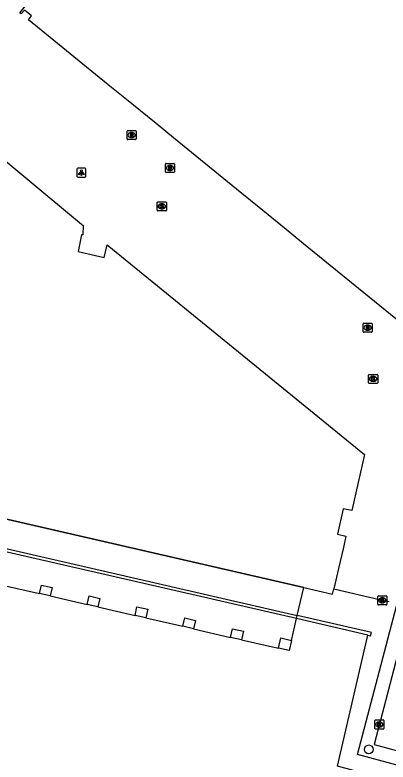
# Model space of a CAD drawing. Extents: x 161772 to 163123, y 383092 to 383917.
# Drawn here: x 161951.4 to 161992.5, y 383149.8 to 383232.1 of the extents above; entities that cross this region are included whole.
import ezdxf

# ---------------------------------------------------------------- set-up
doc = ezdxf.new("R2010")
doc.units = 0
for name, color, linetype in [('IMGEO_Boom', 7, 'Continuous'), ('IMGEO_Kademuur', 7, 'Continuous'), ('IMGEO_Kolk', 7, 'Continuous'), ('IMGEO_Lichtpunt', 7, 'Continuous'), ('IMGEO_Pand', 7, 'Continuous'), ('IMGEO_Pand_overbouw', 7, 'Continuous'), ('IMGEO_Rioolput', 7, 'Continuous'), ('IMGEO_Voetpad_open', 7, 'Continuous')]:
    doc.layers.add(name, color=color, linetype=linetype)

msp = doc.modelspace()

# ---------------------------------------------------------------- linework, layer by layer
at = {"layer": 'IMGEO_Boom'}
msp.add_circle((161990.421, 383151.168), 0.489, dxfattribs=at)
at = {"layer": 'IMGEO_Kademuur'}
for points in [[(161982.458, 383165.585), (161944.437, 383174.32)], [(161944.517, 383174.665), (161982.538, 383165.93)], [(161982.458, 383165.585), (161982.538, 383165.93)], [(161990.33, 383163.776), (161982.458, 383165.585)], [(161990.33, 383163.776), (161990.621, 383163.709), (161990.71, 383164.053), (161982.538, 383165.93)], [(162139.881, 383107.934), (162112.481, 383115.352), (162000, 383145.804), (161986.972, 383149.331), (161990.33, 383163.776)]]:
    msp.add_lwpolyline(points, dxfattribs=at)
at = {"layer": 'IMGEO_Kolk'}
for p, q in [((161967.118, 383210.609), (161967.118, 383211.461)), ((161967.193, 383211.535), (161968.045, 383211.535)), ((161967.606, 383211.315), (161967.631, 383211.315)), ((161968.119, 383211.461), (161968.119, 383210.609)), ((161968.045, 383210.535), (161967.193, 383210.535)), ((161967.629, 383210.755), (161967.604, 383210.755)), ((161990.401, 383191.594), (161990.401, 383192.446)), ((161990.476, 383192.52), (161991.328, 383192.52)), ((161991.402, 383192.446), (161991.402, 383191.594)), ((161991.328, 383191.52), (161990.476, 383191.52)), ((161990.912, 383191.74), (161990.887, 383191.74)), ((161990.889, 383192.3), (161990.914, 383192.3)), ((161991.413, 383167.175), (161991.413, 383168.027)), ((161991.488, 383168.101), (161992.34, 383168.101)), ((161991.901, 383167.881), (161991.926, 383167.881)), ((161992.414, 383168.027), (161992.414, 383167.175)), ((161992.34, 383167.101), (161991.488, 383167.101)), ((161991.924, 383167.321), (161991.899, 383167.321)), ((161991.083, 383153.487), (161991.083, 383154.339)), ((161991.158, 383154.413), (161992.01, 383154.413)), ((161991.594, 383153.633), (161991.569, 383153.633)), ((161991.571, 383154.193), (161991.596, 383154.193)), ((161992.084, 383154.339), (161992.084, 383153.487)), ((161992.01, 383153.413), (161991.158, 383153.413))]:
    msp.add_line(p, q, dxfattribs=at)
for points in [[(161967.118, 383210.609), (161967.118, 383211.461)], [(161967.193, 383211.535), (161968.045, 383211.535)], [(161968.119, 383211.461), (161968.119, 383210.609)], [(161968.045, 383210.535), (161967.193, 383210.535)], [(161967.439, 383211.235), (161967.562, 383211.235), (161967.562, 383211.084), (161967.692, 383211.235), (161967.856, 383211.235), (161967.71, 383211.084), (161967.863, 383210.835), (161967.711, 383210.835), (161967.626, 383210.999), (161967.562, 383210.932), (161967.562, 383210.835), (161967.439, 383210.835), (161967.439, 383211.235)], [(161990.401, 383191.594), (161990.401, 383192.446)], [(161990.476, 383192.52), (161991.328, 383192.52)], [(161991.402, 383192.446), (161991.402, 383191.594)], [(161991.328, 383191.52), (161990.476, 383191.52)], [(161990.722, 383192.22), (161990.845, 383192.22), (161990.845, 383192.069), (161990.975, 383192.22), (161991.139, 383192.22), (161990.993, 383192.069), (161991.146, 383191.82), (161990.994, 383191.82), (161990.909, 383191.984), (161990.845, 383191.917), (161990.845, 383191.82), (161990.722, 383191.82), (161990.722, 383192.22)], [(161991.413, 383167.175), (161991.413, 383168.027)], [(161991.488, 383168.101), (161992.34, 383168.101)], [(161991.734, 383167.801), (161991.857, 383167.801), (161991.857, 383167.65), (161991.987, 383167.801), (161992.151, 383167.801), (161992.005, 383167.65), (161992.158, 383167.401), (161992.006, 383167.401), (161991.921, 383167.565), (161991.857, 383167.498), (161991.857, 383167.401), (161991.734, 383167.401), (161991.734, 383167.801)], [(161992.414, 383168.027), (161992.414, 383167.175)], [(161992.34, 383167.101), (161991.488, 383167.101)], [(161991.083, 383153.487), (161991.083, 383154.339)], [(161991.158, 383154.413), (161992.01, 383154.413)], [(161991.404, 383154.113), (161991.527, 383154.113), (161991.527, 383153.962), (161991.657, 383154.113), (161991.821, 383154.113), (161991.675, 383153.962), (161991.828, 383153.713), (161991.676, 383153.713), (161991.591, 383153.877), (161991.527, 383153.81), (161991.527, 383153.713), (161991.404, 383153.713), (161991.404, 383154.113)], [(161992.084, 383154.339), (161992.084, 383153.487)], [(161992.01, 383153.413), (161991.158, 383153.413)]]:
    msp.add_lwpolyline(points, dxfattribs=at)
for centre, start, end in [((161967.195, 383211.459), 91.55205, 178.44795), ((161967.195, 383211.459), 91.55205, 178.44795), ((161968.043, 383211.459), 1.55205, 88.44795), ((161968.043, 383211.459), 1.55205, 88.44795), ((161967.195, 383210.611), 181.55205, 268.44795), ((161967.195, 383210.611), 181.55205, 268.44795), ((161968.043, 383210.611), 271.55205, 358.44795), ((161968.043, 383210.611), 271.55205, 358.44795), ((161990.478, 383192.444), 91.55205, 178.44795), ((161990.478, 383192.444), 91.55205, 178.44795), ((161991.326, 383192.444), 1.55205, 88.44795), ((161991.326, 383192.444), 1.55205, 88.44795), ((161990.478, 383191.596), 181.55205, 268.44795), ((161990.478, 383191.596), 181.55205, 268.44795), ((161991.326, 383191.596), 271.55205, 358.44795), ((161991.326, 383191.596), 271.55205, 358.44795), ((161991.49, 383168.025), 91.55205, 178.44795), ((161991.49, 383168.025), 91.55205, 178.44795), ((161992.338, 383168.025), 1.55205, 88.44795), ((161992.338, 383168.025), 1.55205, 88.44795), ((161991.49, 383167.177), 181.55205, 268.44795), ((161991.49, 383167.177), 181.55205, 268.44795), ((161992.338, 383167.177), 271.55205, 358.44795), ((161992.338, 383167.177), 271.55205, 358.44795), ((161991.16, 383154.337), 91.55205, 178.44795), ((161991.16, 383154.337), 91.55205, 178.44795), ((161992.008, 383154.337), 1.55205, 88.44795), ((161992.008, 383154.337), 1.55205, 88.44795), ((161991.16, 383153.489), 181.55205, 268.44795), ((161991.16, 383153.489), 181.55205, 268.44795), ((161992.008, 383153.489), 271.55205, 358.44795), ((161992.008, 383153.489), 271.55205, 358.44795)]:
    msp.add_arc(centre, 0.0765, start, end, dxfattribs=at)
for centre, major_axis, ratio, start_param, end_param in [((161967.605, 383211.035), (-0.387, 0.002), 0.722429, 4.712389, 7.853982), ((161967.63, 383211.035), (-0.39, 0.002), 0.717154, 1.570796, 4.712389), ((161990.888, 383192.02), (-0.387, 0.002), 0.722429, 4.712389, 7.853982), ((161990.913, 383192.02), (-0.39, 0.002), 0.717154, 1.570796, 4.712389), ((161991.9, 383167.601), (-0.387, 0.002), 0.722429, 4.712389, 7.853982), ((161991.925, 383167.601), (-0.39, 0.002), 0.717154, 1.570796, 4.712389), ((161991.57, 383153.913), (-0.387, 0.002), 0.722429, 4.712389, 7.853982), ((161991.595, 383153.913), (-0.39, 0.002), 0.717154, 1.570796, 4.712389)]:
    msp.add_ellipse(centre, major_axis=major_axis, ratio=ratio, start_param=start_param, end_param=end_param, dxfattribs=at)
at = {"layer": 'IMGEO_Lichtpunt'}
for p, q in [((161958.259, 383215.155), (161958.259, 383214.348)), ((161958.259, 383215.155), (161958.259, 383214.348)), ((161959.161, 383215.25), (161958.353, 383215.25)), ((161959.161, 383215.25), (161958.353, 383215.25)), ((161959.255, 383214.348), (161959.255, 383215.155)), ((161959.255, 383214.348), (161959.255, 383215.155)), ((161958.353, 383214.254), (161959.161, 383214.254)), ((161958.353, 383214.254), (161959.161, 383214.254))]:
    msp.add_line(p, q, dxfattribs=at)
for points in [[(161958.633, 383214.819), (161958.672, 383214.791), (161958.484, 383214.529), (161958.446, 383214.556), (161958.633, 383214.819)], [(161958.735, 383214.771), (161958.782, 383214.771), (161958.782, 383214.449), (161958.735, 383214.449), (161958.735, 383214.771)], [(161958.845, 383214.791), (161958.883, 383214.818), (161959.07, 383214.556), (161959.031, 383214.528), (161958.845, 383214.791)]]:
    msp.add_lwpolyline(points, dxfattribs=at)
msp.add_circle((161958.758, 383214.953), 0.0994, dxfattribs=at)
for centre, start, end in [((161958.353, 383215.155), 90, 180), ((161958.353, 383215.155), 90, 180), ((161959.161, 383215.155), 0, 90), ((161959.161, 383215.155), 0, 90), ((161958.353, 383214.348), 180, 270), ((161958.353, 383214.348), 180, 270), ((161959.161, 383214.348), 270, 0), ((161959.161, 383214.348), 270, 360)]:
    msp.add_arc(centre, 0.0946, start, end, dxfattribs=at)
at = {"layer": 'IMGEO_Pand'}
for points in [[(162016.17, 383180.065), (162000.572, 383192.817), (161998.749, 383194.301), (161995.826, 383196.682), (161993.99, 383198.176), (161983.245, 383206.925), (161981.311, 383208.499), (161978.338, 383210.919), (161976.432, 383212.471), (161968.9, 383218.604), (161966.982, 383220.165), (161963.556, 383222.955), (161961.717, 383224.452), (161952.93, 383231.606), (161953.27, 383232.025), (161952.475, 383232.671), (161952.136, 383232.253), (161951.971, 383232.387), (161971.077, 383255.833)], [(161923.685, 383236.871), (161945.217, 383218.898), (161944.945, 383218.578), (161946.743, 383217.077), (161947.136, 383218.744), (161958.77, 383209.074), (161958.947, 383208.927), (161958.917, 383207.892), (161958.785, 383207.902), (161958.465, 383206.418), (161958.386, 383206.049), (161961.28, 383205.414), (161961.604, 383206.811), (161989.958, 383183.687), (161988.555, 383177.498), (161987.599, 383177.703), (161986.982, 383174.904), (161987.902, 383174.68), (161987.617, 383173.436), (161987.088, 383171.124), (161986.569, 383168.858)], [(161945.234, 383177.78), (161983.253, 383169.032)], [(161955.335, 383168.093), (161954.148, 383168.367), (161954.362, 383169.294), (161955.549, 383169.02), (161955.335, 383168.093)], [(161983.253, 383169.032), (161986.441, 383168.298), (161986.569, 383168.858)], [(161960.572, 383166.873), (161959.402, 383167.142), (161959.619, 383168.086), (161960.789, 383167.817), (161960.572, 383166.873)], [(161965.845, 383165.67), (161964.664, 383165.941), (161964.882, 383166.891), (161966.063, 383166.62), (161965.845, 383165.67)], [(161971.122, 383164.472), (161969.951, 383164.742), (161970.163, 383165.664), (161971.334, 383165.395), (161971.122, 383164.472)], [(161976.384, 383163.251), (161975.201, 383163.523), (161975.417, 383164.464), (161976.6, 383164.192), (161976.384, 383163.251)], [(161980.475, 383162.326), (161980.734, 383163.452), (161981.904, 383163.182), (161981.645, 383162.056), (161980.475, 383162.326)]]:
    msp.add_lwpolyline(points, dxfattribs=at)
at = {"layer": 'IMGEO_Pand_overbouw'}
msp.add_lwpolyline([(161950.069, 383169.287), (161954.148, 383168.367), (161954.362, 383169.294), (161955.549, 383169.02), (161955.335, 383168.093), (161959.402, 383167.142), (161959.619, 383168.086), (161960.789, 383167.817), (161960.572, 383166.873), (161964.664, 383165.941), (161964.882, 383166.891), (161966.063, 383166.62), (161965.845, 383165.67), (161969.951, 383164.742), (161970.163, 383165.664), (161971.334, 383165.395), (161971.122, 383164.472), (161975.201, 383163.523), (161975.417, 383164.464), (161976.6, 383164.192), (161976.384, 383163.251), (161980.475, 383162.326), (161980.734, 383163.452), (161981.904, 383163.182), (161982.458, 383165.585), (161982.538, 383165.93), (161983.253, 383169.032), (161945.234, 383177.78)], dxfattribs=at)
at = {"layer": 'IMGEO_Rioolput'}
for p, q in [((161963.786, 383218.47), (161963.786, 383219.322)), ((161963.861, 383219.396), (161964.713, 383219.396)), ((161964.274, 383219.176), (161964.299, 383219.176)), ((161964.787, 383219.322), (161964.787, 383218.47)), ((161964.713, 383218.396), (161963.861, 383218.396)), ((161964.297, 383218.616), (161964.272, 383218.616)), ((161968.017, 383214.853), (161968.017, 383215.705)), ((161968.092, 383215.779), (161968.944, 383215.779)), ((161968.505, 383215.559), (161968.53, 383215.559)), ((161969.018, 383215.705), (161969.018, 383214.853)), ((161968.944, 383214.779), (161968.092, 383214.779)), ((161968.528, 383214.999), (161968.503, 383214.999)), ((161989.787, 383197.234), (161989.787, 383198.086)), ((161989.862, 383198.16), (161990.714, 383198.16)), ((161990.788, 383198.086), (161990.788, 383197.234)), ((161990.298, 383197.38), (161990.273, 383197.38)), ((161990.275, 383197.94), (161990.3, 383197.94)), ((161990.714, 383197.16), (161989.862, 383197.16))]:
    msp.add_line(p, q, dxfattribs=at)
for points in [[(161963.786, 383218.47), (161963.786, 383219.322)], [(161963.861, 383219.396), (161964.713, 383219.396)], [(161964.375, 383219.094), (161964.123, 383219.096), (161964.123, 383218.696)], [(161964.123, 383218.696), (161964.247, 383218.696), (161964.247, 383218.858), (161964.258, 383218.858)], [(161964.301, 383219.015), (161964.247, 383219.015), (161964.247, 383218.934)], [(161964.247, 383218.934), (161964.299, 383218.934)], [(161964.305, 383218.829), (161964.376, 383218.696), (161964.516, 383218.696), (161964.451, 383218.822)], [(161964.787, 383219.322), (161964.787, 383218.47)], [(161964.713, 383218.396), (161963.861, 383218.396)], [(161968.017, 383214.853), (161968.017, 383215.705)], [(161968.092, 383215.779), (161968.944, 383215.779)], [(161968.606, 383215.477), (161968.354, 383215.479), (161968.354, 383215.079)], [(161968.532, 383215.398), (161968.478, 383215.398), (161968.478, 383215.317)], [(161969.018, 383215.705), (161969.018, 383214.853)], [(161968.944, 383214.779), (161968.092, 383214.779)], [(161968.354, 383215.079), (161968.478, 383215.079), (161968.478, 383215.241), (161968.489, 383215.241)], [(161968.478, 383215.317), (161968.53, 383215.317)], [(161968.536, 383215.212), (161968.607, 383215.079), (161968.747, 383215.079), (161968.682, 383215.205)], [(161989.787, 383197.234), (161989.787, 383198.086)], [(161989.862, 383198.16), (161990.714, 383198.16)], [(161990.788, 383198.086), (161990.788, 383197.234)], [(161990.376, 383197.858), (161990.124, 383197.86), (161990.124, 383197.46)], [(161990.124, 383197.46), (161990.248, 383197.46), (161990.248, 383197.622), (161990.259, 383197.622)], [(161990.302, 383197.779), (161990.248, 383197.779), (161990.248, 383197.698)], [(161990.248, 383197.698), (161990.3, 383197.698)], [(161990.306, 383197.593), (161990.377, 383197.46), (161990.517, 383197.46), (161990.452, 383197.586)], [(161990.714, 383197.16), (161989.862, 383197.16)]]:
    msp.add_lwpolyline(points, dxfattribs=at)
for centre, radius, start, end in [((161963.863, 383219.32), 0.0765, 91.55205, 178.44795), ((161963.863, 383219.32), 0.0765, 91.55205, 178.44795), ((161964.257, 383218.805), 0.0533, 26.02933, 88.69889), ((161964.283, 383219.123), 0.19, 274.7715, 282.96867), ((161964.307, 383218.919), 0.0964, 77.00612, 93.18647), ((161964.321, 383218.976), 0.0378, 276.66336, 79.67722), ((161964.374, 383218.984), 0.109, 350.36119, 89.41601), ((161964.372, 383218.984), 0.112, 277.58423, 350.98172), ((161964.356, 383218.769), 0.108, 29.51342, 73.79051), ((161964.711, 383219.32), 0.0765, 1.55205, 88.44795), ((161964.711, 383219.32), 0.0765, 1.55205, 88.44795), ((161963.863, 383218.472), 0.0765, 181.55205, 268.44795), ((161963.863, 383218.472), 0.0765, 181.55205, 268.44795), ((161964.711, 383218.472), 0.0765, 271.55205, 358.44795), ((161964.711, 383218.472), 0.0765, 271.55205, 358.44795), ((161968.094, 383215.703), 0.0765, 91.55205, 178.44795), ((161968.094, 383215.703), 0.0765, 91.55205, 178.44795), ((161968.538, 383215.302), 0.0964, 77.00612, 93.18647), ((161968.552, 383215.359), 0.0378, 276.66336, 79.67722), ((161968.605, 383215.367), 0.109, 350.36119, 89.41601), ((161968.942, 383215.703), 0.0765, 1.55205, 88.44795), ((161968.942, 383215.703), 0.0765, 1.55205, 88.44795), ((161968.094, 383214.855), 0.0765, 181.55205, 268.44795), ((161968.094, 383214.855), 0.0765, 181.55205, 268.44795), ((161968.488, 383215.188), 0.0533, 26.02933, 88.69889), ((161968.514, 383215.506), 0.19, 274.7715, 282.96867), ((161968.603, 383215.367), 0.112, 277.58423, 350.98172), ((161968.587, 383215.152), 0.108, 29.51342, 73.79051), ((161968.942, 383214.855), 0.0765, 271.55205, 358.44795), ((161968.942, 383214.855), 0.0765, 271.55205, 358.44795), ((161989.864, 383198.084), 0.0765, 91.55205, 178.44795), ((161989.864, 383198.084), 0.0765, 91.55205, 178.44795), ((161990.712, 383198.084), 0.0765, 1.55205, 88.44795), ((161990.712, 383198.084), 0.0765, 1.55205, 88.44795), ((161990.258, 383197.569), 0.0533, 26.02933, 88.69889), ((161990.284, 383197.887), 0.19, 274.7715, 282.96867), ((161990.308, 383197.683), 0.0964, 77.00612, 93.18647), ((161990.322, 383197.74), 0.0378, 276.66336, 79.67722), ((161990.375, 383197.748), 0.109, 350.36119, 89.41601), ((161990.373, 383197.748), 0.112, 277.58423, 350.98172), ((161990.357, 383197.533), 0.108, 29.51342, 73.79051), ((161989.864, 383197.236), 0.0765, 181.55205, 268.44795), ((161989.864, 383197.236), 0.0765, 181.55205, 268.44795), ((161990.712, 383197.236), 0.0765, 271.55205, 358.44795), ((161990.712, 383197.236), 0.0765, 271.55205, 358.44795)]:
    msp.add_arc(centre, radius, start, end, dxfattribs=at)
for centre, major_axis, ratio, start_param, end_param in [((161964.273, 383218.896), (-0.387, 0.002), 0.722429, 4.712389, 7.853982), ((161964.298, 383218.896), (-0.39, 0.002), 0.717154, 1.570796, 4.712389), ((161968.504, 383215.279), (-0.387, 0.002), 0.722429, 4.712389, 7.853982), ((161968.529, 383215.279), (-0.39, 0.002), 0.717154, 1.570796, 4.712389), ((161990.274, 383197.66), (-0.387, 0.002), 0.722429, 4.712389, 7.853982), ((161990.299, 383197.66), (-0.39, 0.002), 0.717154, 1.570796, 4.712389)]:
    msp.add_ellipse(centre, major_axis=major_axis, ratio=ratio, start_param=start_param, end_param=end_param, dxfattribs=at)
at = {"layer": 'IMGEO_Voetpad_open'}
for points in [[(161982.538, 383165.93), (161983.253, 383169.032)], [(161986.569, 383168.858), (161991.602, 383167.713), (161992.672, 383167.466)], [(162029.599, 383139.708), (161989.17, 383150.608), (161993.46, 383166.979), (161994.894, 383166.648), (161991.014, 383151.724), (162029.99, 383141.153)], [(162029.115, 383137.922), (162000, 383145.804), (161986.972, 383149.331), (161990.33, 383163.776)]]:
    msp.add_lwpolyline(points, dxfattribs=at)

doc.saveas('drawing.dxf')
